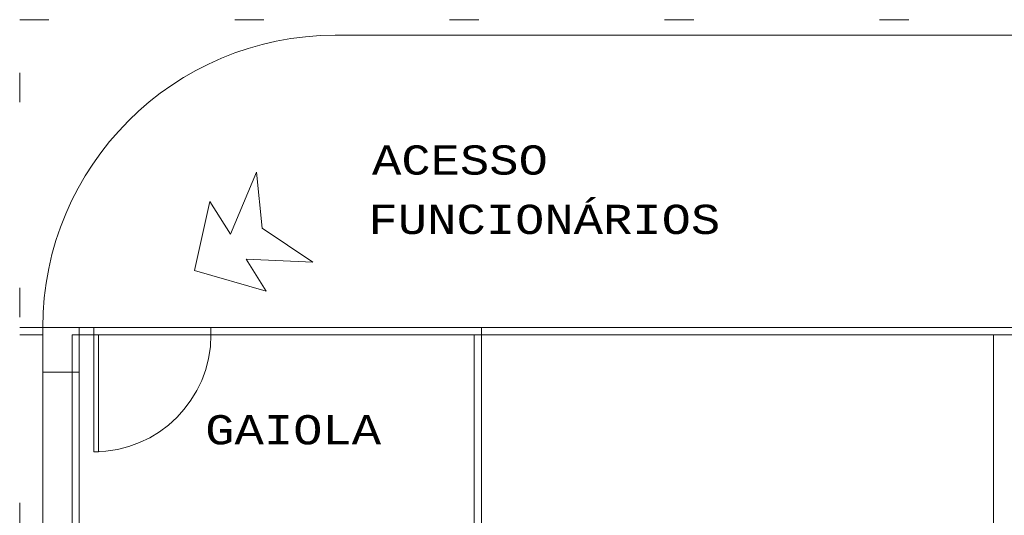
# Model space of a CAD drawing. Header units: feet. Extents: x 8 to 127, y 6 to 90.
# Tile 261 of 538: x 14.59 to 17.95, y 84.99 to 86.69. Entities that reach past the tile are written whole.
import ezdxf

# ---------------------------------------------------------------- set-up
doc = ezdxf.new("R2010")
doc.units = ezdxf.units.FT
doc.header["$MEASUREMENT"] = 0
doc.linetypes.add('DOT', pattern=[0.635, 0, -0.635])
doc.linetypes.add('HIDDENX2', pattern=[1.905, 1.27, -0.635])
for name, color, linetype in [('20', 252, 'Continuous'), ('ALV Baixa', 252, 'Continuous'), ('Alvenaria', 7, 'Continuous'), ('Cotas_Níveis', 254, 'Continuous'), ('MOBILIÁRIO', 250, 'Continuous'), ('NO ESPESSURA', 250, 'Continuous'), ('Projeção', 252, 'HIDDENX2'), ('texto', 7, 'Continuous')]:
    doc.layers.add(name, color=color, linetype=linetype)
doc.layers.add('DI-Área do detalhe', color=7, linetype='DOT', lineweight=0)
doc.styles.add('CourierNew', font='cour.ttf')

msp = doc.modelspace()

# ---------------------------------------------------------------- linework, layer by layer
at = {"layer": '20', "lineweight": 5}
for p, q in [((14.6652, 85.6367), (14.6652, 78.8863)), ((14.7902, 85.4837), (14.7902, 85.6367)), ((14.7652, 85.4837), (14.7652, 78.8863))]:
    msp.add_line(p, q, dxfattribs=at)
at = {"layer": 'ALV Baixa', "lineweight": 5}
for p, q in [((14.8402, 85.6367), (14.6652, 85.6367)), ((71.0902, 85.6367), (14.7902, 85.6367)), ((71.0902, 85.6117), (14.7902, 85.6117)), ((14.7902, 85.6117), (14.7902, 84.955)), ((14.8402, 85.6117), (14.7902, 85.6117)), ((14.8402, 85.6367), (14.8402, 85.6117)), ((14.8402, 85.6117), (14.8402, 85.2117)), ((14.8552, 85.6117), (14.8402, 85.6117)), ((14.8552, 85.2117), (14.8552, 85.6117)), ((15.2402, 85.6367), (15.2402, 85.6117)), ((16.1402, 85.6117), (15.2402, 85.6117)), ((16.1402, 84.955), (16.1402, 85.6117)), ((16.1652, 84.955), (16.1652, 85.6367)), ((14.8402, 85.2117), (14.8552, 85.2117))]:
    msp.add_line(p, q, dxfattribs=at)
at = {"layer": 'Alvenaria', "lineweight": 5}
for p, q in [((17.9152, 85.6117), (14.7652, 85.6117)), ((14.7652, 85.6117), (14.7652, 82.9617)), ((17.9152, 82.9617), (17.9152, 85.6117))]:
    msp.add_line(p, q, dxfattribs=at)
at = {"layer": 'Cotas_Níveis', "linetype": 'Continuous', "lineweight": 5}
for p, q in [((15.3069, 85.9565), (15.3957, 86.168)), ((15.3957, 86.168), (15.4151, 85.9771)), ((15.1834, 85.8316), (15.2368, 86.0682)), ((15.2368, 86.0682), (15.3069, 85.9565)), ((15.4151, 85.9771), (15.5884, 85.8609)), ((15.5884, 85.8609), (15.3604, 85.8712)), ((15.3604, 85.8712), (15.4295, 85.7612)), ((15.4295, 85.7612), (15.1834, 85.8316))]:
    msp.add_line(p, q, dxfattribs=at)
at = {"layer": 'DI-Área do detalhe'}
msp.add_lwpolyline([(14.5863, 86.6899), (77.4592, 86.6899), (77.4592, 40.1026), (14.5863, 40.1026), (14.5863, 86.6899)], dxfattribs=at)
at = {"layer": 'MOBILIÁRIO', "lineweight": 5}
for p, q in [((14.7902, 85.6367), (14.5863, 85.6367)), ((14.6652, 85.6117), (14.5863, 85.6117)), ((14.6652, 85.6367), (14.6652, 85.6117)), ((14.6652, 85.6367), (14.7902, 85.6367)), ((14.6652, 85.4837), (14.6652, 85.6367)), ((14.7902, 85.6367), (14.7902, 85.4837)), ((14.7902, 85.4837), (14.6652, 85.4837)), ((14.7902, 85.4837), (14.6652, 85.4837))]:
    msp.add_line(p, q, dxfattribs=at)
at = {"layer": 'NO ESPESSURA', "lineweight": 5}
for p, q in [((70.0902, 86.6367), (15.6652, 86.6367)), ((17.3152, 85.6367), (14.5863, 85.6367))]:
    msp.add_line(p, q, dxfattribs=at)
msp.add_arc((15.6652, 85.6367), 1, 90, 180, dxfattribs=at)
at = {"layer": 'Projeção', "lineweight": 5, "ltscale": 0.3}
for p, q in [((14.8402, 85.6117), (14.7902, 85.6117)), ((16.1402, 85.6117), (15.2402, 85.6117))]:
    msp.add_line(p, q, dxfattribs=at)
at = {"layer": 'Projeção', "lineweight": 5}
for p, q in [((17.9152, 85.6117), (16.1652, 85.6117)), ((17.9152, 82.805), (17.9152, 85.6117))]:
    msp.add_line(p, q, dxfattribs=at)
msp.add_arc((14.8402, 85.6117), 0.4, 270, 0, dxfattribs=at)

# ---------------------------------------------------------------- texts
at = {"layer": 'texto', "lineweight": 5, "char_height": 0.1, "attachment_point": 7, "line_spacing_factor": 0.9, "style": 'CourierNew'}
for s, insert, width in [('ACESSO', (15.7909, 86.1584), 1.260407), ('FUNCIONÁRIOS', (15.7789, 85.9554), 2.520813), ('GAIOLA', (15.2206, 85.2357), 1.260407)]:
    msp.add_mtext(s, dxfattribs=dict(at, insert=insert, width=width))

doc.saveas('drawing.dxf')
